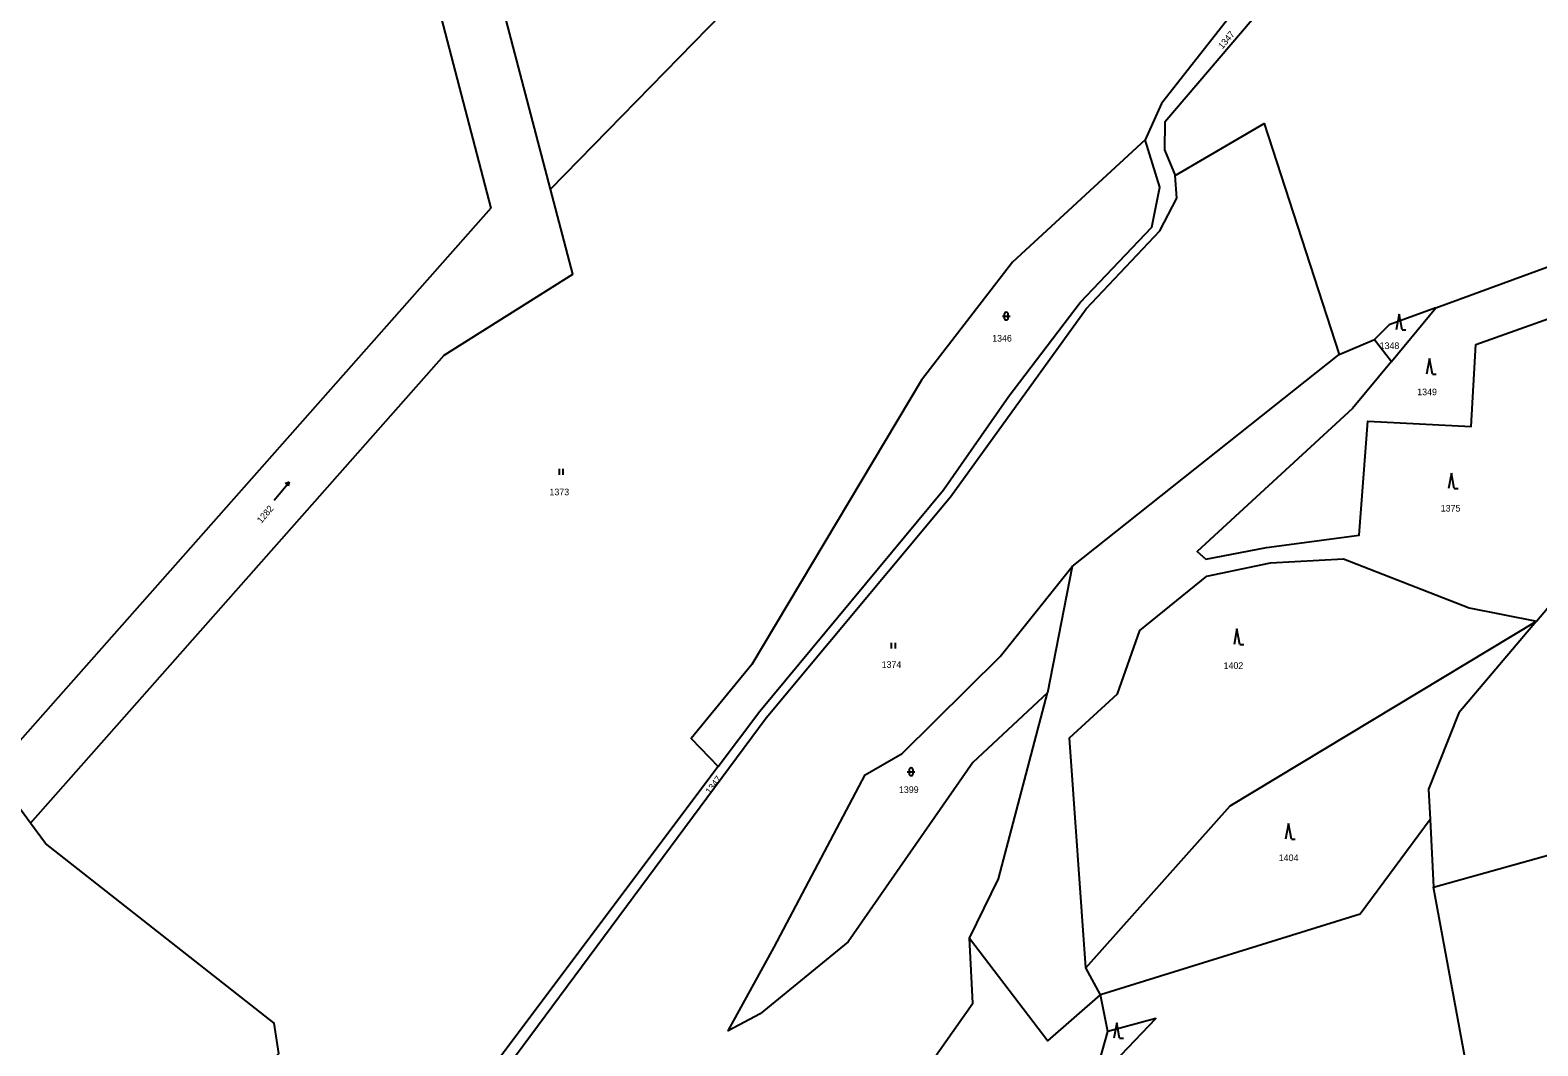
# Model space of a CAD drawing. Extents: x -520431 to -517205, y -1075927 to -1074013.
# Drawn here: x -519035.6 to -518648.1, y -1075498.3 to -1075237.3 of the extents above; entities that cross this region are included whole.
import ezdxf

# ---------------------------------------------------------------- set-up
doc = ezdxf.new("R2010")
doc.units = 0
for name, color, linetype in [('Hranice parcel', 7, 'Continuous'), ('Parcelní čísla', 7, 'Continuous'), ('Značky kultur', 7, 'Continuous')]:
    doc.layers.add(name, color=color, linetype=linetype)

msp = doc.modelspace()

# ---------------------------------------------------------------- linework, layer by layer
at = {"layer": 'Hranice parcel'}
for p, q in [((-518901.9, -1075278.15), (-518857.7, -1075232.93)), ((-518685.76, -1075322.45), (-518674.33, -1075308.64)), ((-518699.17, -1075320.68), (-518690.13, -1075316.77)), ((-518690.13, -1075316.77), (-518685.76, -1075322.45)), ((-518767.76, -1075375.09), (-518699.17, -1075320.68)), ((-518767.76, -1075375.09), (-518774.15, -1075407.61)), ((-518648.5, -1075389.21), (-518640.94, -1075380.3)), ((-519035.52, -1075441.06), (-519038.79, -1075436.65)), ((-518675.81, -1075440.17), (-518674.9, -1075457.5)), ((-518662.74, -1075523.4), (-518674.9, -1075457.5)), ((-518760.49, -1075485.17), (-518764.3, -1075478.26)), ((-518758.63, -1075494.56), (-518760.49, -1075485.17)), ((-518762.43, -1075508.09), (-518758.63, -1075494.56))]:
    msp.add_line(p, q, dxfattribs=at)
for points in [[(-518901.9, -1075278.15), (-518930.75, -1075168.04), (-518928.38, -1075131.95), (-518894.76, -1075065.57), (-518820.43, -1074941.35)], [(-518714.67, -1075093.46), (-518720.59, -1075117.21), (-518720.25, -1075170.49), (-518710.41, -1075195.94), (-518711.43, -1075213.58), (-518744.84, -1075256.19), (-518749.08, -1075265.49)], [(-518714.78, -1075105), (-518716.71, -1075120.9), (-518716.68, -1075157.26), (-518715.81, -1075170.58), (-518713.49, -1075178.16), (-518708.07, -1075189.38), (-518705.65, -1075200.49), (-518707.18, -1075212.55), (-518713.04, -1075224.65), (-518743.98, -1075260.99), (-518744.06, -1075268.07), (-518741.35, -1075274.68)], [(-518946.79, -1075169.77), (-518917.22, -1075283.1), (-519044.84, -1075427.3)], [(-518674.33, -1075308.64), (-518617.32, -1075287.76), (-518590.24, -1075273.79), (-518534.01, -1075252.15)], [(-518741.35, -1075274.68), (-518718.49, -1075261.3), (-518699.17, -1075320.68)], [(-518749.08, -1075265.49), (-518783.14, -1075296.9), (-518806.5, -1075327.29), (-518850.17, -1075400.28), (-518865.75, -1075419.36), (-518858.75, -1075426.5)], [(-518858.75, -1075426.5), (-518848.08, -1075412.3), (-518800.87, -1075355.45), (-518784.07, -1075331.4), (-518765.77, -1075307.26), (-518747.33, -1075287.96), (-518745.31, -1075277.66), (-518749.08, -1075265.49)], [(-518963.29, -1075565.42), (-518924.15, -1075518.75), (-518846.43, -1075414.05), (-518799.03, -1075357.23), (-518764.22, -1075308.94), (-518745.23, -1075288.91), (-518740.92, -1075280.49), (-518741.35, -1075274.68)], [(-519035.52, -1075441.06), (-518929.22, -1075320.83), (-518896.16, -1075300.04), (-518901.9, -1075278.15)], [(-518685.76, -1075322.45), (-518695.79, -1075334.56), (-518735.65, -1075371.25), (-518733.45, -1075373.28), (-518717.82, -1075370.21), (-518694, -1075367.11), (-518691.84, -1075337.82), (-518665.25, -1075339.15), (-518664.07, -1075318.12), (-518625.04, -1075304.24)], [(-518674.9, -1075457.5), (-518490.23, -1075405.93), (-518305.56, -1075354.37), (-518120.89, -1075302.8)], [(-518674.33, -1075308.64), (-518686.3, -1075313.03), (-518690.13, -1075316.77)], [(-518764.3, -1075478.26), (-518768.45, -1075419.19), (-518756.13, -1075407.84), (-518750.43, -1075391.58), (-518733.18, -1075377.63), (-518716.86, -1075374.23), (-518698.07, -1075373.16), (-518665.78, -1075385.72), (-518648.5, -1075389.21)], [(-518774.15, -1075407.61), (-518793.35, -1075425.45), (-518825.35, -1075471.56), (-518847.97, -1075490.02), (-518856.22, -1075494.44), (-518844.35, -1075472.9), (-518820.96, -1075428.64), (-518811.47, -1075423.15), (-518786.29, -1075398.29), (-518767.76, -1075375.09)], [(-518764.3, -1075478.26), (-518727.21, -1075436.63), (-518648.5, -1075389.21)], [(-518648.5, -1075389.21), (-518668.43, -1075412.72), (-518676.22, -1075432.38), (-518675.81, -1075440.17)], [(-518794.18, -1075470.64), (-518786.73, -1075455.34), (-518774.15, -1075407.61)], [(-518858.75, -1075426.5), (-518916.69, -1075503.67), (-518968.28, -1075566.89)], [(-518975.35, -1075564.84), (-518970.34, -1075554.05), (-518994.9, -1075548.73), (-519004.67, -1075536.38), (-518971.69, -1075500.28), (-518972.9, -1075492.46), (-519031.67, -1075446.26), (-519035.52, -1075441.06)], [(-518675.81, -1075440.17), (-518693.8, -1075464.45), (-518760.49, -1075485.17)], [(-518811.49, -1075513.11), (-518793.34, -1075487.34), (-518794.18, -1075470.64)], [(-518794.18, -1075470.64), (-518774.09, -1075497.01), (-518760.49, -1075485.17)], [(-518762.43, -1075508.09), (-518746.3, -1075491.27), (-518758.63, -1075494.56)]]:
    msp.add_lwpolyline(points, dxfattribs=at)
at = {"layer": 'Značky kultur'}
for p, q in [((-518785.74, -1075310.79), (-518783.74, -1075310.79)), ((-518785.24, -1075310.29), (-518785.24, -1075311.29)), ((-518784.24, -1075311.29), (-518784.24, -1075310.29)), ((-518683.76, -1075310.32), (-518684.51, -1075314.32)), ((-518683.01, -1075314.32), (-518683.76, -1075310.32)), ((-518683.01, -1075314.32), (-518682.01, -1075314.32)), ((-518675.96, -1075321.73), (-518676.71, -1075325.73)), ((-518675.21, -1075325.73), (-518675.96, -1075321.73)), ((-518675.21, -1075325.73), (-518674.21, -1075325.73)), ((-518899.6, -1075351.54), (-518899.6, -1075350.04)), ((-518898.6, -1075351.54), (-518898.6, -1075350.04)), ((-518972.93, -1075358.06), (-518969.07, -1075353.46)), ((-518969.07, -1075353.46), (-518970.09, -1075353.89)), ((-518969.07, -1075353.46), (-518969.32, -1075354.53)), ((-518670.34, -1075351.11), (-518671.09, -1075355.11)), ((-518669.59, -1075355.11), (-518670.34, -1075351.11)), ((-518669.59, -1075355.11), (-518668.59, -1075355.11)), ((-518725.44, -1075391.13), (-518726.19, -1075395.13)), ((-518724.69, -1075395.13), (-518725.44, -1075391.13)), ((-518814.23, -1075396.2), (-518814.23, -1075394.7)), ((-518813.23, -1075396.2), (-518813.23, -1075394.7)), ((-518724.69, -1075395.13), (-518723.69, -1075395.13)), ((-518810.2, -1075427.87), (-518808.2, -1075427.87)), ((-518809.7, -1075427.37), (-518809.7, -1075428.37)), ((-518808.7, -1075428.37), (-518808.7, -1075427.37)), ((-518712.21, -1075441.19), (-518712.96, -1075445.19)), ((-518711.46, -1075445.19), (-518712.21, -1075441.19)), ((-518711.46, -1075445.19), (-518710.46, -1075445.19)), ((-518756.36, -1075492.34), (-518757.11, -1075496.34)), ((-518755.61, -1075496.34), (-518756.36, -1075492.34)), ((-518755.61, -1075496.34), (-518754.61, -1075496.34))]:
    msp.add_line(p, q, dxfattribs=at)
for centre, start, end in [((-518784.74, -1075310.29), 0, 180), ((-518784.74, -1075311.29), 180, 359.9879), ((-518809.2, -1075427.37), 0, 180), ((-518809.2, -1075428.37), 180, 359.9879)]:
    msp.add_arc(centre, 0.5, start, end, dxfattribs=at)

# ---------------------------------------------------------------- texts
at = {"layer": 'Parcelní čísla'}
for s, rotation, p in [('1347', 50, (-518729.16, -1075242.32)), ('1282', 50, (-518976.19, -1075364.19)), ('1347', 53, (-518860.84, -1075433.77))]:
    msp.add_text(s, height=1.7, rotation=rotation, dxfattribs=at).set_placement(p)
for s, p in [('1346', (-518788.36, -1075317.34)), ('1348', (-518688.78, -1075319.26)), ('1349', (-518679.11, -1075331.12)), ('1373', (-518902.14, -1075356.83)), ('1375', (-518673.08, -1075361.01)), ('1374', (-518816.77, -1075401.18)), ('1402', (-518728.89, -1075401.44)), ('1399', (-518812.32, -1075433.31)), ('1404', (-518714.7, -1075450.82))]:
    msp.add_text(s, height=1.7, dxfattribs=at).set_placement(p)

doc.saveas('drawing.dxf')
